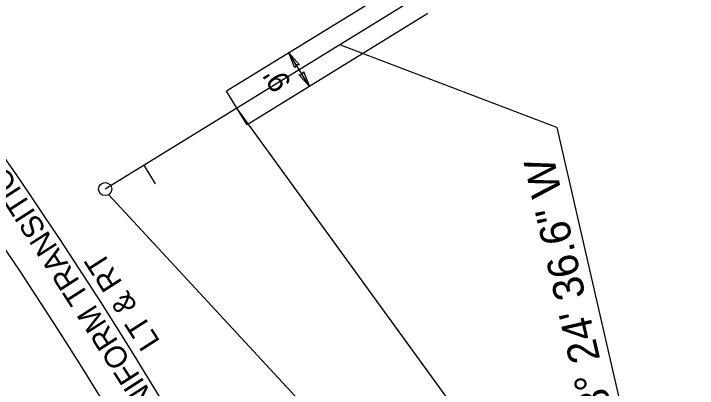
# Model space of a CAD drawing. Extents: x 472216 to 481979, y 489069 to 507339.
# Drawn here: x 481096.6 to 481252.8, y 492870.5 to 492956.1 of the extents above; entities that cross this region are included whole.
import ezdxf

# ---------------------------------------------------------------- set-up
doc = ezdxf.new("R2010")
doc.units = 0
for name, color, linetype in [('Old_Level_12', 7, 'Continuous'), ('Prop Drainage Structure Outlet Berm Ditch 850 10 CELL', 7, 'Continuous'), ('Prop Drainage Structure Pipe CSP 15in', 7, 'Continuous'), ('Prop Drainage Structure Pipe RCP 24in Class III Label', 7, 'Continuous'), ('Sheet Block Revision CELL', 7, 'Continuous'), ('Sheet North Arrow Point CELL', 7, 'Continuous'), ('Sheet PE Seal Cell', 7, 'Continuous'), ('Sheet Plan And Profile CELL', 7, 'Continuous')]:
    doc.layers.add(name, color=color, linetype=linetype)

msp = doc.modelspace()

# ---------------------------------------------------------------- linework, layer by layer
at = {"layer": 'Old_Level_12'}
for p, q in [((481220.64, 492930.02), (481171.09, 492948.98)), ((481252.75, 492789.47), (481147.56, 492934.51)), ((481220.64, 492930.02), (481239.15, 492849.71)), ((481118.24, 492914.72), (481236.96, 492786.58))]:
    msp.add_line(p, q, dxfattribs=at)
msp.add_circle((481117.45, 492915.99), 1.5, dxfattribs=at)
at = {"layer": 'Prop Drainage Structure Outlet Berm Ditch 850 10 CELL'}
for points in [[(481160.8, 492943.7), (481159.44, 492947.09), (481161.88, 492944.35), (481161.09, 492944.4)], [(481162.79, 492942.82), (481164.15, 492939.43), (481161.71, 492942.18), (481162.5, 492942.12)]]:
    msp.add_lwpolyline(points, close=True, dxfattribs=at)
at = {"layer": 'Prop Drainage Structure Pipe RCP 24in Class III Label'}
for p, q in [((481186.49, 492963.73), (481145.21, 492938.34)), ((481191.21, 492956.07), (481149.92, 492930.68)), ((481149.92, 492930.68), (481145.21, 492938.34))]:
    msp.add_line(p, q, dxfattribs=at)
at = {"layer": 'Sheet Block Revision CELL'}
msp.add_line((481164.15, 492939.43), (481159.44, 492947.09), dxfattribs=at)
for centre, start, end in [((480223.4, 492319.16), 28.33301, 49.09831), ((480214.14, 492312.08), 12.98112, 48.98584)]:
    msp.add_arc(centre, 1060, start, end, dxfattribs=at)
at = {"layer": 'Sheet North Arrow Point CELL'}
msp.add_line((481188.85, 492959.9), (481117.45, 492915.99), dxfattribs=at)
msp.add_arc((480155.89, 492286.67), 1060, 12.98112, 71.78843, dxfattribs=at)
msp.add_arc((480155.89, 492286.67), 1060, 12.98112, 71.78843, dxfattribs=at)
at = {"layer": 'Sheet PE Seal Cell'}
msp.add_line((481126.27, 492921.42), (481128.89, 492917.16), dxfattribs=at)

# ---------------------------------------------------------------- texts
at = {"layer": 'Prop Drainage Structure Pipe CSP 15in'}
for s, rotation, p in [("9'", 121.5898, (481160.17, 492940.17)), ("360' UNIFORM TRANSITION ", 122.6811, (481139.51, 492851.65)), ('LT & RT', 122.6811, (481130.15, 492881.15))]:
    msp.add_text(s, height=5, rotation=rotation, dxfattribs=at).set_placement(p)
at = {"layer": 'Sheet Plan And Profile CELL'}
msp.add_text('S 58%%d 24\' 36.6" W', height=7, rotation=102.9811, dxfattribs=at).set_placement((481236.34, 492852.15))

doc.saveas('drawing.dxf')
